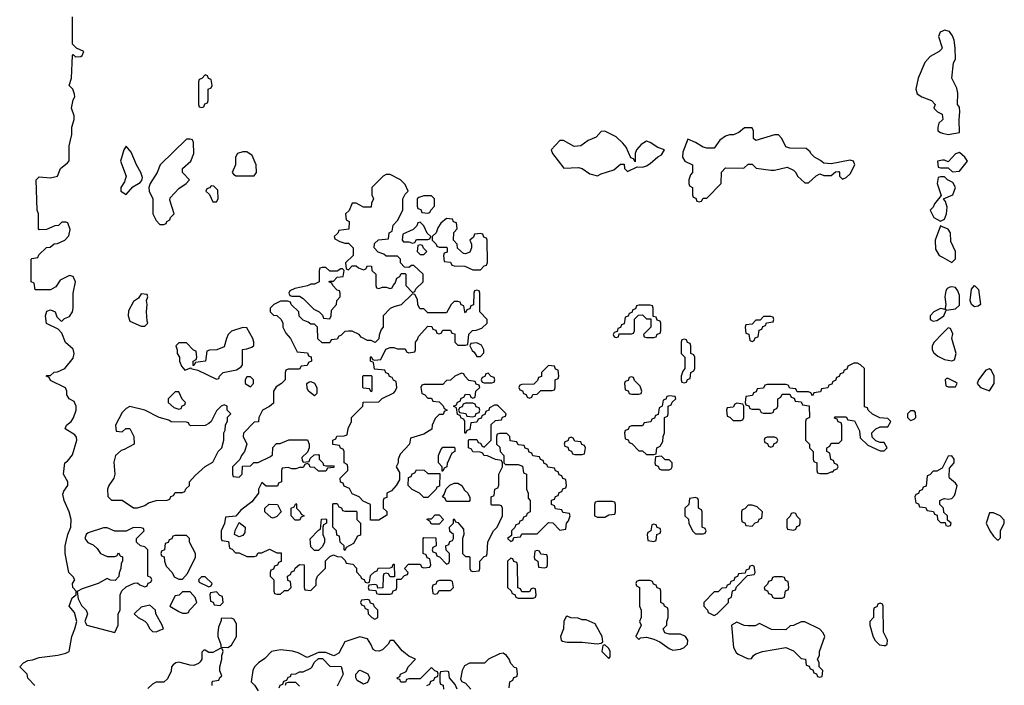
# Model space of a CAD drawing. Header units: inches. Extents: x 2701323 to 2964515, y 494916 to 722124.
# Tile 384 of 656: x 2775106 to 2780328, y 710291 to 713819. Entities that reach past the tile are written whole.
import ezdxf

# ---------------------------------------------------------------- set-up
doc = ezdxf.new("R2010")
doc.units = ezdxf.units.IN
doc.header["$MEASUREMENT"] = 0
doc.layers.add('C7771', color=7, linetype='Continuous')
doc.layers.add('C7781', color=7, linetype='Continuous')

msp = doc.modelspace()

# ---------------------------------------------------------------- linework, layer by layer
at = {"layer": 'C7771', "color": 2, "elevation": 14}
for points in [[(2775186, 710290), (2775148.4, 710328.4), (2775146, 710350), (2775106, 710390), (2775126, 710410), (2775150, 710422), (2775174.6, 710425.4), (2775210, 710438), (2775308.4, 710451.6), (2775350, 710462), (2775368.7, 710471.3), (2775382.7, 710550), (2775399.3, 710590), (2775409.2, 710630), (2775396.5, 710676.5), (2775368.7, 710710), (2775384.7, 710755.3), (2775406, 710770), (2775406, 710790), (2775388, 710810), (2775386, 710830), (2775398, 710850), (2775390, 710866), (2775366, 710890), (2775348, 710990), (2775348, 711030), (2775361.2, 711090), (2775377.2, 711130), (2775379.3, 711170), (2775369, 711210), (2775341.2, 711270), (2775335.3, 711304.7), (2775340.2, 711319.8), (2775362, 711350), (2775362, 711370), (2775338, 711410), (2775346, 711470), (2775360.4, 711479.6), (2775386.6, 711513.4), (2775409.6, 711590), (2775407.2, 711607.2), (2775398, 711618), (2775348, 711650), (2775354, 711670), (2775379, 711690), (2775391.9, 711708.1), (2775406, 711750), (2775404.7, 711770), (2775395.3, 711795.3), (2775368.7, 711810), (2775355.3, 711830), (2775355.3, 711850), (2775348.4, 711868.4), (2775270, 711906), (2775262, 711922), (2775246, 711930), (2775250, 711934), (2775270, 711934), (2775288.4, 711951.6), (2775307.3, 711952.7), (2775346, 711970), (2775390, 712026), (2775395.6, 712050), (2775390, 712072.7), (2775348.7, 712108.7), (2775330, 712158), (2775310, 712178), (2775248.9, 712208.9), (2775242, 712250), (2775250, 712274), (2775270, 712282), (2775294, 712270), (2775303.6, 712243.6), (2775323.6, 712223.6), (2775330, 712222), (2775344, 712236), (2775370, 712246), (2775385.2, 712270), (2775389.2, 712290), (2775389.1, 712369.1), (2775402, 712430), (2775390, 712457.2), (2775370, 712462.7), (2775321, 712439), (2775296.9, 712403.1), (2775270, 712388), (2775187.3, 712387.3), (2775182, 712422), (2775166, 712430), (2775166, 712550), (2775170, 712554), (2775202, 712558), (2775207.3, 712572.7), (2775248.4, 712611.6), (2775267.3, 712612.7), (2775288.4, 712631.6), (2775307.3, 712632.7), (2775346, 712650), (2775367.3, 712672.7), (2775373.6, 712706.4), (2775362, 712742), (2775350, 712746), (2775330, 712746), (2775311.6, 712728.4), (2775292.7, 712727.3), (2775247.3, 712707.3), (2775210, 712706), (2775206, 712710), (2775206, 712790), (2775198, 712810), (2775194, 712970), (2775210, 712986), (2775270, 712981), (2775306, 712990), (2775322, 713030), (2775360.4, 713059.6), (2775368.4, 713071.6), (2775368.7, 713150), (2775382, 713210), (2775382, 713250), (2775395.3, 713290), (2775395.3, 713310), (2775381.2, 713350), (2775390, 713394), (2775398, 713410), (2775396.4, 713423.6), (2775388, 713450), (2775368, 713470), (2775381.2, 713510), (2775386, 713630), (2775390, 713634), (2775402, 713622), (2775430, 713624.7), (2775438, 713630), (2775446, 713650), (2775407.3, 713667.3), (2775386, 713690), (2775386, 713834)], [(2780000, 713759), (2779987.3, 713752.7), (2779978.8, 713730), (2779998, 713670), (2779996, 713664), (2779982, 713650), (2779935.3, 713624.7), (2779907.3, 713592.7), (2779871.3, 713510), (2779858, 713450), (2779866.4, 713426.4), (2779890.8, 713410.8), (2779942, 713390), (2779962, 713370), (2779954, 713350), (2779974, 713330), (2779998, 713318), (2780000, 713304)], [(2780000, 713288.1), (2779981, 713270), (2779974.8, 713250), (2779976, 713230), (2779990, 713220.7), (2780000, 713218.2)], [(2780000, 713073.9), (2779974, 713070), (2779978, 713038), (2779990, 713034), (2780000, 713034)], [(2780000, 712986), (2779990, 712986), (2779978, 712982), (2779972, 712950), (2779992.7, 712887.3), (2779956.9, 712843.1), (2779950, 712826), (2779934, 712810), (2779954, 712770), (2779990, 712751.3), (2780000, 712756.7)], [(2780000, 712721.5), (2779990, 712726), (2779962, 712650), (2779963.6, 712603.6), (2779982, 712570), (2780000, 712559.9)], [(2780000, 712285.9), (2779990, 712288), (2779954, 712270), (2779934, 712250), (2779934, 712230), (2779950, 712222), (2779970, 712224.7), (2780000, 712244.7)], [(2780000, 712155.2), (2779956, 712110), (2779946, 712090), (2779944.7, 712070), (2779954, 712054), (2779976.3, 712036.3), (2780000, 712024)], [(2780000, 711446), (2779998, 711442), (2779970, 711426), (2779950, 711426), (2779932.7, 711407.3), (2779918, 711402), (2779912.7, 711347.3), (2779898, 711342), (2779892.7, 711327.3), (2779878, 711322), (2779872.7, 711307.3), (2779858, 711302), (2779854, 711290), (2779858, 711258), (2779872.7, 711252.7), (2779878, 711238), (2779910, 711234), (2779918, 711218), (2779952.7, 711212.7), (2779958, 711198), (2779972.7, 711192.7), (2779974, 711170), (2779990, 711154), (2780000, 711154)], [(2780000, 711236), (2779986, 711250), (2779986, 711270), (2780000, 711277)], [(2777266, 710290), (2777282, 710298), (2777287.3, 710312.7), (2777302, 710318), (2777307.3, 710332.7), (2777322, 710338), (2777326, 710350), (2777322, 710362), (2777307.3, 710367.3), (2777290, 710386), (2777230, 710326), (2777170, 710326), (2777158, 710322), (2777151.6, 710308.4), (2777127.3, 710307.3), (2777122, 710322), (2777110, 710326), (2777108.4, 710331.6), (2777122, 710338), (2777126, 710350), (2777155.3, 710364.7), (2777166, 710390), (2777206, 710430), (2777170, 710446), (2777134.5, 710474.5), (2777090, 710528.7), (2777070, 710528), (2777061, 710510), (2777030, 710479.3), (2777010, 710472.7), (2776993.2, 710473.2), (2776980.2, 710480.2), (2776968, 710510), (2776950, 710538), (2776910, 710548.7), (2776830, 710522), (2776798.8, 710461.2), (2776772, 710448), (2776730, 710466), (2776690, 710466), (2776630, 710438), (2776583.1, 710463.1), (2776552.9, 710472.9), (2776490, 710479.3), (2776450, 710472.7), (2776442, 710470), (2776406.4, 710433.6), (2776372, 710410), (2776352, 710390), (2776342, 710370), (2776334, 710310), (2776352, 710292), (2776370, 710262)], [(2776126, 710290), (2776126, 710310), (2776130, 710314), (2776162, 710318), (2776167.3, 710332.7), (2776178, 710342), (2776168, 710368), (2776168, 710390), (2776178, 710430), (2776178, 710450), (2776186, 710470), (2776182, 710482), (2776170, 710486), (2776130, 710466), (2776110, 710466), (2776090, 710478), (2776082, 710478), (2776072.7, 710467.3), (2776071.3, 710430), (2776064, 710416), (2776054, 710406), (2776030, 710396), (2776010, 710397.2), (2775950, 710413.2), (2775934, 710410), (2775919.6, 710400.4), (2775912, 710390), (2775910, 710366), (2775890, 710326), (2775870, 710308), (2775830, 710308), (2775810, 710298), (2775785.4, 710274.6)], [(2777702, 710278), (2777706, 710310), (2777722, 710318), (2777727.3, 710332.7), (2777742, 710338), (2777746, 710350), (2777742, 710382), (2777730, 710386), (2777710, 710406), (2777702, 710430), (2777688, 710450), (2777670, 710462), (2777650, 710457.2), (2777592, 710430), (2777571, 710409), (2777491.6, 710408.4), (2777465.4, 710394.6), (2777452, 710370), (2777443.6, 710323.6), (2777451.6, 710311.6), (2777470, 710302), (2777498, 710270)], [(2776482, 710278), (2776487.3, 710292.7), (2776502, 710298), (2776507.3, 710312.7), (2776522, 710318), (2776530, 710334), (2776542, 710338), (2776546, 710350), (2776570, 710352), (2776590, 710362), (2776610, 710362), (2776650, 710382), (2776658, 710390), (2776667.3, 710412.7), (2776690, 710434), (2776712.7, 710432.7), (2776750, 710392), (2776811, 710391), (2776822, 710350), (2776790, 710286)], [(2777426, 710270), (2777416.4, 710296.4), (2777386, 710330), (2777382, 710362), (2777370, 710366), (2777338, 710362), (2777334, 710350), (2777334, 710310), (2777338, 710298), (2777352.7, 710292.7), (2777354, 710270)], [(2776590, 710286), (2776570, 710306), (2776530, 710306), (2776518, 710302), (2776514, 710290)]]:
    msp.add_lwpolyline(points, dxfattribs=at)
for points in [[(2776090, 713526), (2776072.7, 713507.3), (2776058, 713502), (2776054, 713490), (2776054, 713370), (2776058, 713358), (2776070, 713354), (2776082, 713358), (2776087.3, 713372.7), (2776102, 713378), (2776106, 713390), (2776106, 713450), (2776122, 713458), (2776126, 713470), (2776122, 713502), (2776107.3, 713507.3), (2776102, 713522)], [(2778210, 713228), (2778190, 713226), (2778163.6, 713196.4), (2778120.7, 713179.3), (2778082, 713150), (2778047.3, 713147.3), (2777990, 713178), (2777970, 713178), (2777924.7, 713130), (2777931, 713110), (2777991.3, 713031.3), (2778070, 713036), (2778090, 713030.8), (2778130, 713002), (2778170, 712992), (2778190, 713002), (2778256.4, 713023.6), (2778292.7, 713052.7), (2778312.7, 713052.7), (2778314, 713030), (2778330, 713014), (2778380.4, 713039.6), (2778410, 713038), (2778430, 713044.7), (2778450, 713056), (2778490, 713092), (2778510, 713102), (2778526, 713130), (2778490, 713142), (2778450, 713169), (2778430, 713175.3), (2778402, 713158), (2778378, 713130), (2778371, 713110), (2778370, 713066), (2778362, 713082), (2778347.3, 713087.3), (2778323.1, 713143.1), (2778304.7, 713164.7), (2778270, 713198)], [(2778990, 713246), (2778950, 713246), (2778919.6, 713220.4), (2778891.3, 713208.7), (2778870, 713208.7), (2778850, 713202), (2778819.8, 713180.2), (2778790, 713138), (2778750, 713138), (2778730, 713144), (2778690, 713168.7), (2778650, 713186), (2778623.6, 713116.4), (2778622, 713090), (2778634, 713070), (2778674, 713050), (2778674, 713010), (2778663.6, 712996.4), (2778654, 712970), (2778654, 712950), (2778658, 712938), (2778674, 712930), (2778674, 712890), (2778678, 712878), (2778692.7, 712872.7), (2778698, 712858), (2778710, 712854), (2778722, 712858), (2778730, 712874), (2778750, 712874), (2778826, 712950), (2778828.4, 713011.6), (2778850, 713034), (2778947.3, 713032.7), (2778970, 713054), (2778990, 713054), (2779011.3, 713031.3), (2779090, 713021), (2779110, 713021), (2779176.9, 713036.9), (2779210, 713022), (2779222, 713010), (2779232, 712990), (2779270, 712954), (2779290, 712954), (2779330, 712992), (2779350, 713002), (2779370, 712994), (2779410, 712994), (2779432.7, 713012.7), (2779450, 713014), (2779454, 713010), (2779454, 712990), (2779470, 712974), (2779490, 712982), (2779510, 713002), (2779535.3, 713050), (2779528.4, 713068.4), (2779510, 713075.3), (2779410, 713055.3), (2779370, 713058), (2779353.6, 713073.6), (2779322, 713090), (2779302, 713110), (2779299, 713119), (2779276.4, 713136.4), (2779190, 713138), (2779170, 713146), (2779148.9, 713188.9), (2779130, 713208), (2779110, 713208), (2779010, 713178), (2778998, 713190), (2778998, 713230)], [(2776010, 713186), (2775990, 713186), (2775850.9, 713049.1), (2775834.8, 713010), (2775798, 712950), (2775791.3, 712930), (2775792, 712910), (2775812, 712870), (2775812, 712790), (2775830, 712754), (2775850, 712734), (2775870, 712734), (2775882, 712738), (2775886, 712750), (2775902, 712758), (2775906, 712770), (2775926, 712790), (2775903.1, 712863.1), (2775904.7, 712875.3), (2775950, 712924.7), (2775988.4, 712951.6), (2776006, 712970), (2775969.1, 713009.1), (2775968.7, 713030), (2776014, 713070), (2776028.7, 713110), (2776027.3, 713167.3), (2776022, 713182)], [(2775670, 713148), (2775658, 713130), (2775641, 713070), (2775670.7, 712989.3), (2775661, 712959), (2775642, 712930), (2775642, 712910), (2775670, 712892), (2775706, 712934), (2775744.7, 712955.3), (2775754, 712966), (2775757.2, 712982.8), (2775749.3, 713010), (2775726, 713050), (2775697.5, 713117.5)], [(2776310, 713119), (2776290, 713119), (2776262, 713110), (2776251.3, 713090), (2776250.8, 713049.2), (2776232, 713010), (2776239.6, 712999.6), (2776251.6, 712991.6), (2776350, 712992), (2776362, 713010), (2776359.3, 713050), (2776339.5, 713099.5)], [(2777070, 712998), (2777050, 712998), (2777034, 712990), (2776974, 712930), (2776974, 712890), (2776982, 712870), (2776972.7, 712847.3), (2776970, 712826), (2776930, 712826), (2776890, 712846), (2776870, 712846), (2776852.7, 712807.3), (2776834, 712790), (2776838, 712758), (2776854, 712750), (2776851.6, 712708.4), (2776798, 712702), (2776792.7, 712687.3), (2776774, 712670), (2776778, 712658), (2776803.6, 712643.6), (2776830, 712634), (2776850, 712634), (2776874, 712610), (2776874, 712570), (2776834, 712530), (2776838, 712498), (2776850, 712494), (2776870, 712514), (2776890, 712514), (2776903.6, 712503.6), (2776930, 712494), (2776942, 712498), (2776950, 712514), (2776972.7, 712512.7), (2776974, 712490), (2776994, 712470), (2776994, 712410), (2776998, 712398), (2777010, 712394), (2777030, 712402), (2777050, 712402), (2777070, 712394), (2777082, 712398), (2777086, 712410), (2777098, 712422), (2777106, 712450), (2777122, 712458), (2777130, 712474), (2777150, 712474), (2777154, 712470), (2777154, 712410), (2777190, 712374), (2777202, 712378), (2777207.3, 712392.7), (2777246, 712430), (2777246, 712470), (2777196.4, 712516.4), (2777183.6, 712516.4), (2777170, 712506), (2777147.3, 712507.3), (2777126, 712530), (2777126, 712550), (2777110, 712566), (2777050, 712566), (2777036.4, 712576.4), (2777007.3, 712587.3), (2776986, 712610), (2776987.3, 712632.7), (2777008.4, 712651.6), (2777062, 712658), (2777066, 712690), (2777082, 712698), (2777086, 712730), (2777110, 712754), (2777138, 712810), (2777138, 712870), (2777150, 712894), (2777166, 712910), (2777150, 712946), (2777126, 712970)], [(2776122, 712938), (2776112.7, 712927.3), (2776098, 712922), (2776094, 712910), (2776112.7, 712892.7), (2776130, 712854), (2776150, 712854), (2776158, 712870), (2776156.4, 712916.4), (2776136.4, 712936.4)], [(2777290, 712886), (2777250, 712886), (2777223.6, 712876.4), (2777214, 712870), (2777214, 712830), (2777218, 712818), (2777232.7, 712812.7), (2777238, 712798), (2777270, 712794), (2777282, 712798), (2777286, 712810), (2777306, 712830), (2777306, 712870)], [(2777370, 712766), (2777339.6, 712740.4), (2777323.6, 712716.4), (2777314, 712690), (2777294, 712670), (2777294, 712650), (2777314, 712630), (2777318, 712618), (2777330, 712614), (2777370, 712614), (2777374, 712610), (2777372.7, 712587.3), (2777358, 712582), (2777354, 712570), (2777358, 712538), (2777390, 712534), (2777398, 712518), (2777410, 712514), (2777467.3, 712512.7), (2777510, 712494), (2777550, 712494), (2777570, 712514), (2777582, 712518), (2777587.3, 712532.7), (2777586, 712650), (2777582, 712662), (2777567.3, 712667.3), (2777562, 712682), (2777550, 712686), (2777518, 712682), (2777512.7, 712667.3), (2777494, 712650), (2777502, 712630), (2777502, 712610), (2777492.7, 712587.3), (2777470, 712578), (2777460.4, 712580.4), (2777427.3, 712607.3), (2777426, 712630), (2777406, 712650), (2777408.4, 712691.6), (2777426, 712710), (2777422, 712742), (2777407.3, 712747.3), (2777402, 712762)], [(2777230, 712746), (2777218, 712742), (2777212.7, 712727.3), (2777192.7, 712707.3), (2777138, 712682), (2777134, 712650), (2777142, 712642), (2777170, 712642), (2777190, 712634), (2777202, 712638), (2777210, 712654), (2777270, 712654), (2777282, 712658), (2777286, 712670), (2777267.3, 712687.3), (2777250, 712726)], [(2777230, 712626), (2777218, 712622), (2777214, 712590), (2777230, 712574), (2777250, 712574), (2777266, 712590), (2777247.3, 712607.3), (2777242, 712622)], [(2776730, 712506), (2776710, 712506), (2776698, 712502), (2776694, 712490), (2776694, 712430), (2776670, 712418), (2776650, 712418), (2776631.6, 712408.4), (2776565.4, 712394.6), (2776538, 712382), (2776534, 712370), (2776538, 712358), (2776550, 712354), (2776590, 712354), (2776610, 712342), (2776665.4, 712285.4), (2776694, 712270), (2776712.7, 712252.7), (2776718, 712238), (2776750, 712234), (2776758, 712250), (2776760.4, 712279.6), (2776786, 712310), (2776788.4, 712331.6), (2776806, 712350), (2776806, 712370), (2776802, 712382), (2776790, 712386), (2776766, 712410), (2776762, 712422), (2776746, 712430), (2776750, 712434), (2776770, 712434), (2776790, 712454), (2776822, 712458), (2776826, 712490), (2776818, 712498), (2776810, 712498), (2776790, 712486), (2776750, 712486)], [(2777530, 712386), (2777518, 712382), (2777514, 712370), (2777512.7, 712307.3), (2777498, 712302), (2777492.7, 712287.3), (2777478, 712282), (2777470, 712266), (2777466, 712270), (2777462, 712302), (2777447.3, 712307.3), (2777442, 712322), (2777430, 712326), (2777410, 712326), (2777394, 712310), (2777370, 712266), (2777270, 712266), (2777250, 712286), (2777230, 712286), (2777226, 712290), (2777218, 712310), (2777216.4, 712336.4), (2777202, 712362), (2777190, 712366), (2777130, 712308), (2777090, 712298), (2777070, 712288), (2777034, 712250), (2777034, 712190), (2777023.6, 712176.4), (2777012.7, 712147.3), (2777011.6, 712128.4), (2776992, 712108), (2776970, 712118), (2776950, 712118), (2776916.4, 712136.4), (2776906, 712150), (2776870, 712168), (2776850, 712168), (2776830, 712166), (2776810, 712146), (2776798, 712142), (2776790, 712126), (2776758, 712122), (2776750, 712106), (2776710, 712106), (2776688, 712128), (2776686, 712190), (2776670, 712206), (2776650, 712206), (2776636.4, 712216.4), (2776610, 712226), (2776588.4, 712248.4), (2776586, 712270), (2776546, 712310), (2776542, 712322), (2776527.3, 712327.3), (2776490, 712328), (2776454, 712310), (2776434, 712290), (2776434, 712270), (2776452.7, 712252.7), (2776470, 712252), (2776492, 712230), (2776502, 712210), (2776502, 712190), (2776518, 712158), (2776542, 712130), (2776578, 712058), (2776632.7, 712052.7), (2776638, 712038), (2776652.7, 712032.7), (2776654, 712010), (2776638, 712002), (2776630, 711986), (2776598, 711982), (2776590, 711966), (2776530, 711966), (2776518, 711962), (2776514, 711950), (2776514, 711910), (2776494, 711890), (2776467.1, 711872.9), (2776452, 711850), (2776452.7, 711787.3), (2776431.6, 711768.4), (2776394, 711750), (2776374, 711710), (2776372.7, 711687.3), (2776350, 711686), (2776292.7, 711627.3), (2776292, 711610), (2776311.1, 711568.9), (2776298, 711530), (2776282, 711510), (2776272.7, 711487.3), (2776234, 711450), (2776234, 711410), (2776238, 711398), (2776270, 711394), (2776286, 711410), (2776287.3, 711452.7), (2776330, 711454), (2776348.4, 711471.6), (2776370, 711472), (2776436.4, 711503.6), (2776447.3, 711512.7), (2776448.4, 711551.6), (2776468, 711572), (2776487.3, 711572.7), (2776532.7, 711592.7), (2776632.7, 711592.7), (2776642, 711570), (2776642, 711550), (2776632.7, 711527.3), (2776602, 711498), (2776603.6, 711483.6), (2776610, 711474), (2776642, 711478), (2776647.3, 711492.7), (2776667.3, 711512.7), (2776690, 711514), (2776694, 711510), (2776694, 711490), (2776714, 711470), (2776718, 711458), (2776730, 711454), (2776770, 711454), (2776774, 711450), (2776770, 711446), (2776738, 711442), (2776730, 711426), (2776690, 711426), (2776670, 711446), (2776647.3, 711447.3), (2776642, 711462), (2776630, 711466), (2776618, 711462), (2776610, 711446), (2776590, 711446), (2776570, 711438), (2776550, 711438), (2776530, 711446), (2776498, 711442), (2776494, 711430), (2776494, 711370), (2776478, 711362), (2776472.7, 711347.3), (2776412.7, 711347.3), (2776390, 711366), (2776372, 711330), (2776372, 711310), (2776336.9, 711263.1), (2776279.6, 711220.4), (2776252.7, 711187.3), (2776198, 711182), (2776191.6, 711148.4), (2776174, 711110), (2776174, 711070), (2776178, 711058), (2776212.7, 711052.7), (2776218, 711018), (2776232.7, 711012.7), (2776250, 710994), (2776270, 710994), (2776310, 710974), (2776350, 710974), (2776362, 710978), (2776370, 710994), (2776390, 710994), (2776430, 711012), (2776470, 710994), (2776492.7, 710992.7), (2776492.7, 710947.3), (2776478, 710942), (2776472.7, 710927.3), (2776458, 710922), (2776452.7, 710907.3), (2776438, 710902), (2776434, 710890), (2776434, 710870), (2776454, 710850), (2776454, 710790), (2776458, 710778), (2776470, 710774), (2776490, 710774), (2776510, 710794), (2776530, 710794), (2776546, 710810), (2776542, 710842), (2776527.3, 710847.3), (2776526, 710870), (2776542, 710878), (2776547.3, 710892.7), (2776562, 710898), (2776567.3, 710912.7), (2776590, 710932), (2776614, 710930), (2776614, 710810), (2776618, 710798), (2776650, 710794), (2776678, 710822), (2776678, 710850), (2776686, 710870), (2776727.3, 710912.7), (2776728.4, 710951.6), (2776750, 710974), (2776770, 710982), (2776790, 710974), (2776812.7, 710972.7), (2776832.7, 710952.7), (2776838, 710938), (2776872.7, 710932.7), (2776891.6, 710911.6), (2776892.7, 710892.7), (2776914, 710870), (2776918, 710858), (2776932.7, 710852.7), (2776938, 710838), (2776950, 710834), (2776962, 710838), (2776967.3, 710872.7), (2776987.3, 710892.7), (2777002, 710898), (2777007.3, 710912.7), (2777070, 710914), (2777082, 710918), (2777087.3, 710932.7), (2777092.7, 710932.7), (2777094, 710866), (2777070, 710866), (2777062, 710882), (2777050, 710886), (2777038, 710882), (2777034, 710870), (2777032.7, 710807.3), (2777006, 710806), (2777002, 710822), (2776990, 710826), (2776958, 710822), (2776954, 710810), (2776958, 710798), (2776994, 710794), (2776998, 710778), (2777010, 710774), (2777070, 710774), (2777082, 710778), (2777087.3, 710792.7), (2777102, 710798), (2777106, 710810), (2777106, 710854), (2777130, 710854), (2777147.3, 710872.7), (2777162, 710878), (2777166, 710890), (2777146, 710910), (2777167.3, 710932.7), (2777230, 710934), (2777238, 710918), (2777250, 710914), (2777282, 710918), (2777286, 710930), (2777282, 710962), (2777267.3, 710967.3), (2777262, 710982), (2777246, 710990), (2777246, 711070), (2777250, 711074), (2777312.7, 711072.7), (2777314, 711030), (2777298, 711022), (2777294, 711010), (2777298, 710998), (2777312.7, 710992.7), (2777318, 710978), (2777332.7, 710972.7), (2777370, 710934), (2777382, 710938), (2777386, 710950), (2777386, 710990), (2777367.3, 711007.3), (2777366, 711030), (2777382, 711038), (2777387.3, 711052.7), (2777402, 711058), (2777406, 711070), (2777406, 711090), (2777387.3, 711107.3), (2777386, 711130), (2777406, 711150), (2777406, 711170), (2777410, 711174), (2777418, 711158), (2777430, 711154), (2777459.6, 711119.6), (2777462, 711090), (2777454, 711070), (2777454, 710990), (2777470, 710974), (2777490, 710974), (2777494, 710970), (2777494, 710910), (2777498, 710898), (2777510, 710894), (2777542, 710898), (2777546, 710910), (2777546, 710950), (2777570, 710974), (2777582, 710978), (2777586, 710990), (2777588.4, 711051.6), (2777618, 711110), (2777638, 711130), (2777666, 711190), (2777666, 711230), (2777662, 711242), (2777650, 711246), (2777610, 711246), (2777606, 711250), (2777606, 711290), (2777622, 711298), (2777626, 711330), (2777642, 711338), (2777647.3, 711352.7), (2777648, 711410), (2777666, 711450), (2777666, 711470), (2777662, 711482), (2777630, 711488), (2777587.3, 711507.3), (2777568.4, 711508.4), (2777562, 711522), (2777547.3, 711527.3), (2777508.4, 711528.4), (2777502, 711542), (2777486, 711550), (2777486, 711590), (2777490, 711594), (2777530, 711594), (2777538, 711578), (2777550, 711574), (2777558, 711558), (2777570, 711554), (2777606, 711590), (2777607.3, 711672.7), (2777630, 711694), (2777662, 711698), (2777667.3, 711712.7), (2777682, 711718), (2777686, 711730), (2777646, 711770), (2777636.4, 711776.4), (2777623.6, 711776.4), (2777598, 711762), (2777594, 711750), (2777578, 711742), (2777572.7, 711727.3), (2777558, 711722), (2777552.7, 711707.3), (2777538, 711702), (2777530, 711686), (2777498, 711682), (2777492.7, 711647.3), (2777478, 711642), (2777470, 711626), (2777466, 711630), (2777466, 711690), (2777462, 711702), (2777447.3, 711707.3), (2777442, 711722), (2777427.3, 711727.3), (2777422, 711762), (2777406, 711770), (2777422, 711778), (2777427.3, 711792.7), (2777442, 711798), (2777447.3, 711812.7), (2777462, 711818), (2777470, 711834), (2777492.7, 711832.7), (2777498, 711818), (2777510, 711814), (2777522, 711818), (2777526, 711850), (2777546, 711870), (2777542, 711882), (2777527.3, 711887.3), (2777522, 711902), (2777487.3, 711907.3), (2777466, 711930), (2777462, 711942), (2777450, 711946), (2777414, 711930), (2777391.6, 711908.4), (2777370, 711906), (2777350, 711886), (2777250, 711886), (2777238, 711882), (2777234, 711870), (2777238, 711838), (2777252.7, 711832.7), (2777270, 711814), (2777290, 711814), (2777298, 711798), (2777330, 711794), (2777352.7, 711772.7), (2777358, 711758), (2777374, 711750), (2777358, 711742), (2777352.7, 711727.3), (2777330, 711726), (2777310, 711706), (2777294, 711670), (2777292, 711648), (2777250, 711622), (2777178, 711602), (2777174, 711570), (2777123.6, 711516.4), (2777114, 711490), (2777114, 711470), (2777102, 711450), (2777119.6, 711419.6), (2777119.6, 711380.4), (2777102, 711350), (2777078, 711322), (2777054, 711310), (2777052.7, 711287.3), (2777038, 711282), (2777034, 711270), (2777034, 711230), (2777052.7, 711212.7), (2777052.7, 711192.7), (2777010, 711166), (2776967.3, 711167.3), (2776966, 711250), (2776927.3, 711267.3), (2776906, 711290), (2776870, 711306), (2776854.6, 711334.6), (2776827.3, 711347.3), (2776822, 711362), (2776807.3, 711367.3), (2776806, 711390), (2776846, 711430), (2776846, 711450), (2776842, 711462), (2776826, 711470), (2776826, 711530), (2776822, 711542), (2776808, 711548), (2776802, 711562), (2776767.3, 711567.3), (2776766, 711590), (2776782, 711598), (2776788.4, 711611.6), (2776827.3, 711612.7), (2776842, 711618), (2776848.4, 711651.6), (2776866, 711690), (2776866, 711710), (2776926, 711770), (2776927.3, 711792.7), (2777010, 711794), (2777028.4, 711811.6), (2777090, 711842), (2777098, 711850), (2777106, 711870), (2777102, 711902), (2777088, 711908), (2777082, 711922), (2777067.3, 711927.3), (2777062, 711942), (2777047.3, 711947.3), (2777042, 711962), (2776987.3, 711967.3), (2776982, 712002), (2776966, 712010), (2776966, 712030), (2776970, 712034), (2776978, 712018), (2776990, 712014), (2777022, 712018), (2777047.3, 712072.7), (2777070, 712082), (2777090, 712082), (2777110, 712074), (2777150, 712074), (2777158, 712058), (2777170, 712054), (2777202, 712058), (2777206, 712070), (2777206, 712110), (2777216.4, 712123.6), (2777220.4, 712139.6), (2777270, 712194), (2777292.7, 712192.7), (2777298, 712178), (2777312.7, 712172.7), (2777318, 712158), (2777330, 712154), (2777342, 712158), (2777350, 712174), (2777390, 712174), (2777398, 712158), (2777414, 712154), (2777414, 712110), (2777430, 712094), (2777470, 712094), (2777482, 712098), (2777487.3, 712152.7), (2777508, 712172), (2777527.3, 712172.7), (2777556.4, 712183.6), (2777586, 712210), (2777586, 712230), (2777546, 712270), (2777546, 712370), (2777542, 712382)], [(2775750, 712366), (2775736.9, 712343.1), (2775710, 712326), (2775683.6, 712276.4), (2775682, 712250), (2775690, 712222), (2775750, 712194), (2775770, 712194), (2775786, 712210), (2775782, 712222), (2775779, 712270), (2775782, 712310), (2775778, 712330), (2775786, 712350), (2775782, 712362)], [(2778450, 712306), (2778390, 712306), (2778378, 712302), (2778372.7, 712287.3), (2778358, 712282), (2778352.7, 712267.3), (2778338, 712262), (2778332.7, 712247.3), (2778318, 712242), (2778312.7, 712207.3), (2778298, 712202), (2778292.7, 712187.3), (2778278, 712182), (2778274, 712166), (2778258, 712162), (2778254, 712150), (2778258, 712138), (2778270, 712134), (2778282, 712138), (2778286, 712154), (2778350, 712154), (2778362, 712158), (2778366, 712170), (2778367.3, 712232.7), (2778387.3, 712252.7), (2778410, 712254), (2778430, 712234), (2778454, 712234), (2778454, 712190), (2778414, 712150), (2778418, 712138), (2778430, 712134), (2778470, 712134), (2778482, 712138), (2778487.3, 712152.7), (2778502, 712158), (2778506, 712170), (2778506, 712210), (2778502, 712222), (2778487.3, 712227.3), (2778482, 712242), (2778466, 712246), (2778466, 712290), (2778462, 712302)], [(2779090, 712246), (2779050, 712246), (2779032.7, 712227.3), (2779010, 712226), (2778990, 712206), (2778958, 712202), (2778954, 712190), (2778958, 712158), (2778972.7, 712152.7), (2778978, 712118), (2778990, 712114), (2779002, 712118), (2779007.3, 712132.7), (2779022, 712138), (2779027.3, 712172.7), (2779042, 712178), (2779047.3, 712192.7), (2779062, 712198), (2779067.3, 712212.7), (2779102, 712218), (2779106, 712230), (2779102, 712242)], [(2776290, 712188), (2776230, 712168), (2776212, 712150), (2776202, 712130), (2776190, 712086), (2776151.1, 712068.9), (2776112.7, 712067.3), (2776098, 712062), (2776091.1, 712008.9), (2776038, 712002), (2776030, 711986), (2776026, 711986), (2776026, 712010), (2776042, 712018), (2776046, 712030), (2776042, 712062), (2776027.3, 712067.3), (2775990, 712106), (2775950, 712106), (2775934, 712090), (2775942, 712070), (2775942, 712050), (2775954, 712030), (2775954, 712010), (2775963.6, 711983.6), (2775982, 711962), (2776014, 711974), (2776014, 711970), (2776050, 711962), (2776150, 711914), (2776162, 711918), (2776166, 711930), (2776186, 711950), (2776256.4, 711963.6), (2776280.4, 711979.6), (2776288, 711990), (2776288.4, 712071.6), (2776310, 712074), (2776336.4, 712083.6), (2776347.3, 712092.7), (2776348, 712110), (2776342, 712130), (2776310, 712186)], [(2778630, 712126), (2778618, 712122), (2778614, 712110), (2778614, 712050), (2778634, 712030), (2778634, 711970), (2778623.6, 711956.4), (2778614, 711930), (2778614, 711910), (2778618, 711898), (2778630, 711894), (2778642, 711898), (2778647.3, 711912.7), (2778662, 711918), (2778666, 711950), (2778682, 711958), (2778686, 711970), (2778686, 712030), (2778682, 712042), (2778666, 712050), (2778666, 712090), (2778662, 712102), (2778647.3, 712107.3), (2778642, 712122)], [(2777530, 712106), (2777498, 712102), (2777494, 712090), (2777505.4, 712065.4), (2777516.9, 712056.9), (2777530, 712034), (2777550, 712034), (2777567.3, 712052.7), (2777568, 712070), (2777554.6, 712094.6)], [(2777910, 711986), (2777874, 711950), (2777872.7, 711927.3), (2777858, 711922), (2777852.7, 711907.3), (2777832.7, 711887.3), (2777770, 711886), (2777758, 711882), (2777754, 711870), (2777758, 711858), (2777772.7, 711852.7), (2777778, 711838), (2777792.7, 711832.7), (2777798, 711818), (2777810, 711814), (2777822, 711818), (2777827.3, 711832.7), (2777850, 711834), (2777870, 711854), (2777930, 711854), (2777942, 711858), (2777946, 711870), (2777946, 711910), (2777962, 711918), (2777966, 711930), (2777962, 711962), (2777947.3, 711967.3), (2777942, 711982)], [(2779550, 711998), (2779530, 711998), (2779498, 711982), (2779492.7, 711967.3), (2779478, 711962), (2779472.7, 711947.3), (2779458, 711942), (2779452.7, 711927.3), (2779438, 711922), (2779432.7, 711907.3), (2779418, 711902), (2779412.7, 711887.3), (2779398, 711882), (2779392.7, 711867.3), (2779358, 711862), (2779352.7, 711847.3), (2779318, 711842), (2779310, 711826), (2779302, 711842), (2779290, 711846), (2779230, 711846), (2779222, 711862), (2779190, 711866), (2779182, 711882), (2779170, 711886), (2779070, 711886), (2779058, 711882), (2779050, 711866), (2779018, 711862), (2779012.7, 711847.3), (2778998, 711842), (2778992.7, 711827.3), (2778958, 711822), (2778954, 711790), (2778958, 711778), (2778972.7, 711772.7), (2778978, 711758), (2778990, 711754), (2779030, 711754), (2779038, 711738), (2779050, 711734), (2779090, 711734), (2779102, 711738), (2779107.3, 711752.7), (2779122, 711758), (2779126, 711770), (2779126, 711810), (2779142, 711818), (2779150, 711834), (2779190, 711834), (2779198, 711818), (2779212.7, 711812.7), (2779218, 711798), (2779250, 711794), (2779258, 711778), (2779292.7, 711772.7), (2779294, 711710), (2779278, 711702), (2779274, 711690), (2779274, 711590), (2779294, 711570), (2779294, 711550), (2779314, 711530), (2779314, 711490), (2779318, 711478), (2779334, 711470), (2779334, 711430), (2779338, 711418), (2779350, 711414), (2779390, 711414), (2779410, 711422), (2779418, 711422), (2779427.3, 711432.7), (2779442, 711438), (2779446, 711450), (2779442, 711462), (2779427.3, 711467.3), (2779422, 711482), (2779407.3, 711487.3), (2779402, 711522), (2779386, 711530), (2779386, 711550), (2779402, 711558), (2779410, 711574), (2779450, 711574), (2779466, 711590), (2779466, 711670), (2779462, 711682), (2779447.3, 711687.3), (2779442, 711702), (2779427.3, 711707.3), (2779430, 711714), (2779490, 711714), (2779498, 711698), (2779532.7, 711692.7), (2779559.6, 711639.6), (2779563.6, 711603.6), (2779603.6, 711563.6), (2779670, 711534), (2779690, 711534), (2779706, 711550), (2779690, 711578), (2779670, 711578), (2779647.3, 711587.3), (2779627.3, 711607.3), (2779626, 711630), (2779646, 711650), (2779670, 711662), (2779710, 711662), (2779726, 711690), (2779710, 711706), (2779668.4, 711708.4), (2779628.4, 711728.4), (2779606, 711750), (2779602, 711762), (2779587.3, 711767.3), (2779586, 711970), (2779566, 711990)], [(2776330, 711926), (2776310, 711926), (2776302, 711910), (2776302, 711890), (2776330, 711874), (2776346, 711890), (2776346, 711910)], [(2776970, 711846), (2776962, 711862), (2776930, 711866), (2776926, 711870), (2776926, 711930), (2776930, 711934), (2776970, 711934), (2776974, 711930), (2776974, 711850)], [(2777590, 711946), (2777578, 711942), (2777572.7, 711927.3), (2777558, 711922), (2777554, 711910), (2777558, 711898), (2777570, 711894), (2777610, 711894), (2777622, 711898), (2777626, 711910), (2777622, 711922), (2777607.3, 711927.3)], [(2778350, 711926), (2778338, 711922), (2778332.7, 711907.3), (2778318, 711902), (2778314, 711890), (2778318, 711858), (2778332.7, 711852.7), (2778338, 711838), (2778350, 711834), (2778390, 711834), (2778402, 711838), (2778406, 711850), (2778396.4, 711876.4), (2778367.3, 711907.3), (2778362, 711922)], [(2776670, 711826), (2776638, 711850), (2776630, 711866), (2776628.4, 711891.6), (2776640.4, 711899.6), (2776650, 711902), (2776670, 711892), (2776682, 711870), (2776682, 711838)], [(2775950, 711846), (2775930, 711846), (2775894, 711810), (2775894, 711790), (2775923.6, 711763.6), (2775950, 711754), (2775962, 711758), (2775967.3, 711772.7), (2775982, 711778), (2775986, 711790), (2775967.3, 711807.3)], [(2778550, 711826), (2778538, 711822), (2778532.7, 711807.3), (2778518, 711802), (2778514, 711770), (2778498, 711762), (2778492.7, 711727.3), (2778478, 711722), (2778472.7, 711707.3), (2778458, 711702), (2778452.7, 711687.3), (2778418, 711682), (2778410, 711666), (2778350, 711666), (2778338, 711662), (2778332.7, 711647.3), (2778318, 711642), (2778314, 711630), (2778318, 711598), (2778332.7, 711592.7), (2778338, 711578), (2778352.7, 711572.7), (2778390, 711534), (2778410, 711534), (2778430, 711514), (2778470, 711514), (2778482, 711518), (2778486, 711550), (2778502, 711558), (2778516.4, 711583.6), (2778518, 711610), (2778526, 711630), (2778526, 711710), (2778542, 711718), (2778546, 711730), (2778546, 711770), (2778562, 711778), (2778567.3, 711792.7), (2778586, 711810), (2778582, 711822)], [(2776190, 711778), (2776174, 711770), (2776150, 711746), (2776122, 711690), (2776110, 711678), (2776090, 711668), (2776012.7, 711667.3), (2776006, 711670), (2776002, 711682), (2775990, 711686), (2775910, 711688), (2775896.4, 711696.4), (2775846, 711710), (2775769.1, 711749.1), (2775690, 711768.7), (2775670, 711758), (2775650, 711738), (2775614, 711670), (2775618, 711638), (2775650, 711634), (2775668.4, 711651.6), (2775690, 711652), (2775712, 711610), (2775714, 711570), (2775659.6, 711540.4), (2775643.6, 711536.4), (2775614, 711510), (2775606, 711474), (2775611, 711410), (2775606, 711390), (2775578, 711350), (2775572, 711330), (2775572.7, 711292.7), (2775592.7, 711272.7), (2775650, 711272), (2775710, 711231.3), (2775730, 711231.3), (2775770, 711244.7), (2775790, 711258), (2775829.1, 711270.9), (2775887.3, 711272.7), (2775902, 711278), (2775907.3, 711292.7), (2775922, 711298), (2775930, 711314), (2775970, 711314), (2775982, 711318), (2775987.3, 711332.7), (2776006, 711350), (2776006, 711370), (2776036.4, 711403.6), (2776088.9, 711451.1), (2776130, 711474), (2776158, 711530), (2776178, 711550), (2776188, 711590), (2776188, 711630), (2776196.4, 711643.6), (2776198, 711670), (2776207.3, 711692.7), (2776208.4, 711711.6), (2776226, 711730), (2776206, 711750), (2776206, 711770)], [(2777510, 711786), (2777470, 711786), (2777458, 711782), (2777452.7, 711767.3), (2777438, 711762), (2777434, 711750), (2777438, 711738), (2777472.7, 711732.7), (2777478, 711718), (2777510, 711714), (2777522, 711718), (2777527.3, 711732.7), (2777542, 711738), (2777546, 711750), (2777542, 711762), (2777527.3, 711767.3), (2777522, 711782)], [(2778910, 711786), (2778898, 711782), (2778890, 711766), (2778858, 711762), (2778854, 711750), (2778858, 711718), (2778872.7, 711712.7), (2778890, 711694), (2778930, 711694), (2778942, 711698), (2778946, 711710), (2778946, 711770), (2778942, 711782)], [(2779850, 711746), (2779830, 711746), (2779814, 711730), (2779814, 711710), (2779830, 711694), (2779850, 711702), (2779858, 711710), (2779856.4, 711736.4)], [(2777690, 711626), (2777650, 711626), (2777638, 711622), (2777634, 711610), (2777634, 711570), (2777652.7, 711552.7), (2777654, 711530), (2777674, 711510), (2777674, 711470), (2777682, 711462), (2777750, 711462), (2777772.7, 711452.7), (2777778, 711418), (2777794, 711410), (2777794, 711330), (2777802, 711310), (2777803.6, 711283.6), (2777814, 711270), (2777814, 711210), (2777798, 711202), (2777792.7, 711187.3), (2777778, 711182), (2777772.7, 711167.3), (2777758, 711162), (2777752.7, 711147.3), (2777738, 711142), (2777732.7, 711127.3), (2777714, 711110), (2777714, 711086), (2777694, 711070), (2777710, 711054), (2777722, 711058), (2777726, 711074), (2777762, 711078), (2777770, 711094), (2777850, 711094), (2777910, 711154), (2777932.7, 711152.7), (2777970, 711114), (2778002, 711118), (2778006, 711150), (2778016.4, 711163.6), (2778026, 711190), (2778022, 711202), (2777987.3, 711207.3), (2777982, 711222), (2777947.3, 711227.3), (2777942, 711242), (2777926, 711250), (2777927.3, 711272.7), (2777942, 711278), (2777947.3, 711292.7), (2777962, 711298), (2777967.3, 711312.7), (2777982, 711318), (2777987.3, 711332.7), (2778002, 711338), (2778006, 711350), (2778002, 711382), (2777987.3, 711387.3), (2777982, 711402), (2777967.3, 711407.3), (2777962, 711422), (2777947.3, 711427.3), (2777942, 711442), (2777907.3, 711447.3), (2777902, 711462), (2777887.3, 711467.3), (2777882, 711482), (2777867.3, 711487.3), (2777862, 711502), (2777827.3, 711507.3), (2777822, 711522), (2777807.3, 711527.3), (2777802, 711542), (2777787.3, 711547.3), (2777782, 711562), (2777750, 711566), (2777742, 711582), (2777707.3, 711587.3), (2777706, 711610)], [(2778030, 711606), (2778018, 711602), (2778012.7, 711587.3), (2777998, 711582), (2777994, 711570), (2777998, 711558), (2778012.7, 711552.7), (2778018, 711538), (2778032.7, 711532.7), (2778038, 711518), (2778050, 711514), (2778090, 711514), (2778102, 711518), (2778106, 711550), (2778102, 711562), (2778087.3, 711567.3), (2778082, 711582), (2778050, 711586), (2778042, 711602)], [(2779110, 711606), (2779070, 711606), (2779058, 711602), (2779054, 711590), (2779058, 711578), (2779072.7, 711572.7), (2779078, 711558), (2779090, 711554), (2779102, 711558), (2779107.3, 711572.7), (2779122, 711578), (2779126, 711590), (2779122, 711602)], [(2777346, 711426), (2777346, 711450), (2777328, 711470), (2777328, 711510), (2777340.4, 711539.6), (2777350, 711554), (2777410, 711554), (2777414, 711550), (2777414, 711530), (2777398, 711522), (2777372.7, 711467.3), (2777371.6, 711448.4), (2777358, 711442), (2777350, 711426)], [(2778510, 711506), (2778478, 711502), (2778474, 711470), (2778478, 711458), (2778492.7, 711452.7), (2778498, 711438), (2778510, 711434), (2778550, 711434), (2778562, 711438), (2778566, 711450), (2778566, 711470), (2778550, 711486), (2778530, 711486)], [(2777270, 711414), (2777334, 711414), (2777332.7, 711347.3), (2777318, 711342), (2777314, 711330), (2777270, 711286), (2777250, 711286), (2777226, 711310), (2777188.4, 711328.4), (2777166, 711350), (2777167.3, 711392.7), (2777182, 711398), (2777187.3, 711412.7), (2777202, 711418), (2777210, 711434), (2777251.6, 711431.6)], [(2777370, 711266), (2777362, 711282), (2777348, 711290), (2777358, 711302), (2777367.3, 711332.7), (2777387.3, 711352.7), (2777410, 711362), (2777430, 711362), (2777451.1, 711351.1), (2777465.4, 711325.4), (2777482, 711310), (2777492.7, 711287.3), (2777494, 711270), (2777490, 711266)], [(2776450, 711178), (2776440.4, 711180.4), (2776406, 711210), (2776406, 711230), (2776428.4, 711251.6), (2776474, 711250), (2776492, 711210), (2776470, 711186)], [(2776590, 711166), (2776567.3, 711167.3), (2776546, 711190), (2776546, 711230), (2776562, 711238), (2776570, 711254), (2776574, 711250), (2776574, 711230), (2776594, 711210), (2776598, 711198), (2776614, 711190), (2776598, 711182)], [(2776830, 711214), (2776890, 711214), (2776894, 711210), (2776894, 711170), (2776914, 711150), (2776912.7, 711087.3), (2776898, 711082), (2776876.9, 711043.1), (2776838, 711022), (2776830, 711006), (2776826, 711010), (2776826, 711030), (2776806, 711050), (2776802, 711082), (2776787.3, 711087.3), (2776786, 711110), (2776766, 711130), (2776766, 711250), (2776770, 711254), (2776790, 711254), (2776798, 711238), (2776812.7, 711232.7), (2776818, 711218)], [(2778250, 711266), (2778170, 711266), (2778158, 711262), (2778154, 711250), (2778154, 711190), (2778170, 711182), (2778210, 711182), (2778230, 711194), (2778262, 711198), (2778266, 711210), (2778266, 711250), (2778262, 711262)], [(2778690, 711286), (2778658, 711282), (2778654, 711250), (2778634, 711230), (2778634, 711190), (2778652.7, 711172.7), (2778654, 711150), (2778674, 711110), (2778690, 711094), (2778730, 711094), (2778742, 711098), (2778746, 711110), (2778742, 711122), (2778726, 711130), (2778726, 711210), (2778722, 711222), (2778706, 711230), (2778706, 711270), (2778702, 711282)], [(2778990, 711246), (2778970, 711246), (2778952.7, 711227.3), (2778938, 711222), (2778934, 711210), (2778934, 711170), (2778938, 711158), (2778952.7, 711152.7), (2778958, 711138), (2778990, 711134), (2779007.3, 711152.7), (2779022, 711158), (2779027.3, 711172.7), (2779042, 711178), (2779046, 711210), (2779016.4, 711236.4)], [(2777290, 711146), (2777282, 711162), (2777266, 711170), (2777270, 711174), (2777290, 711174), (2777310, 711194), (2777330, 711194), (2777354, 711170), (2777330, 711146)], [(2779210, 711206), (2779198, 711202), (2779192.7, 711187.3), (2779174, 711170), (2779174, 711130), (2779178, 711118), (2779210, 711114), (2779222, 711118), (2779227.3, 711132.7), (2779242, 711138), (2779246, 711150), (2779246, 711170), (2779227.3, 711187.3), (2779222, 711202)], [(2776270, 711078), (2776246, 711090), (2776248.4, 711111.6), (2776270, 711154), (2776302, 711130), (2776299.6, 711100.4), (2776290, 711086)], [(2776670, 711006), (2776650, 711026), (2776647.3, 711067.3), (2776690, 711114), (2776702, 711118), (2776707.3, 711172.7), (2776730, 711174), (2776734, 711170), (2776734, 711150), (2776718, 711142), (2776714, 711130), (2776714, 711090), (2776722, 711070), (2776722, 711050), (2776712.7, 711027.3), (2776690, 711006)], [(2778470, 711146), (2778458, 711142), (2778454, 711110), (2778438, 711102), (2778434, 711090), (2778438, 711058), (2778470, 711054), (2778482, 711058), (2778486, 711090), (2778502, 711098), (2778506, 711110), (2778502, 711122), (2778487.3, 711127.3), (2778482, 711142)], [(2775710, 711128), (2775670, 711108), (2775610, 711108.7), (2775570, 711126), (2775550, 711126), (2775470, 711099), (2775458, 711090), (2775451, 711070), (2775467.9, 711047.9), (2775496, 711036), (2775516.9, 711016.9), (2775534, 710990), (2775550, 710982), (2775570, 710974), (2775610, 710974), (2775622, 710978), (2775630, 710994), (2775638, 710978), (2775651.6, 710971.6), (2775652, 710950), (2775643.6, 710936.4), (2775642, 710910), (2775632.7, 710887.3), (2775631.6, 710868.4), (2775612.7, 710847.3), (2775588.4, 710848.4), (2775570, 710858), (2775522, 710830), (2775438, 710802), (2775411.6, 710788.4), (2775416, 710750), (2775433.4, 710713.4), (2775458, 710690), (2775466, 710670), (2775451.3, 710630), (2775462, 710610), (2775610, 710572), (2775628.7, 710610), (2775628, 710670), (2775638, 710690), (2775638, 710770), (2775647.3, 710792.7), (2775670, 710814), (2775712.7, 710832.7), (2775730, 710834), (2775743.6, 710823.6), (2775770, 710814), (2775782, 710818), (2775787.3, 710832.7), (2775802, 710838), (2775806, 710850), (2775802, 710862), (2775786, 710870), (2775786, 711010), (2775770, 711026), (2775746, 711030), (2775726, 711050), (2775726, 711070), (2775766, 711110), (2775762, 711122), (2775750, 711126)], [(2775990, 711086), (2775930, 711086), (2775918, 711082), (2775912.7, 711067.3), (2775898, 711062), (2775892.7, 711047.3), (2775878, 711042), (2775874, 711010), (2775858, 711002), (2775854, 710990), (2775858, 710978), (2775872.7, 710972.7), (2775874, 710950), (2775883.6, 710923.6), (2775914, 710890), (2775925.4, 710865.4), (2775950, 710854), (2775970, 710854), (2775996.4, 710883.6), (2776038, 710970), (2776038, 710990), (2776006, 711050), (2776006, 711070)], [(2777850, 711006), (2777838, 711002), (2777834, 710970), (2777838, 710958), (2777854, 710950), (2777858, 710918), (2777890, 710914), (2777902, 710918), (2777906, 710930), (2777906, 710970), (2777902, 710982), (2777870, 710986), (2777862, 711002)], [(2777710, 710966), (2777694, 710950), (2777694, 710810), (2777712.7, 710792.7), (2777718, 710778), (2777732.7, 710772.7), (2777738, 710758), (2777750, 710754), (2777830, 710754), (2777842, 710758), (2777846, 710770), (2777842, 710802), (2777830, 710806), (2777818, 710802), (2777810, 710786), (2777770, 710786), (2777762, 710802), (2777747.3, 710807.3), (2777746, 710930), (2777742, 710942), (2777727.3, 710947.3), (2777722, 710962)], [(2778990, 710926), (2778978, 710922), (2778972.7, 710907.3), (2778958, 710902), (2778954, 710886), (2778918, 710882), (2778912.7, 710867.3), (2778898, 710862), (2778892.7, 710847.3), (2778878, 710842), (2778872.7, 710827.3), (2778858, 710822), (2778852.7, 710807.3), (2778830, 710806), (2778810, 710786), (2778790, 710786), (2778734, 710730), (2778734, 710710), (2778754, 710690), (2778758, 710678), (2778790, 710662), (2778806, 710670), (2778866, 710730), (2778866, 710750), (2778882, 710758), (2778887.3, 710792.7), (2778902, 710798), (2778907.3, 710812.7), (2778966, 710874), (2779002, 710878), (2779006, 710890), (2779002, 710922)], [(2776090, 710866), (2776070, 710866), (2776054, 710850), (2776058, 710838), (2776110, 710814), (2776122, 710818), (2776126, 710830)], [(2777390, 710846), (2777330, 710846), (2777318, 710842), (2777312.7, 710827.3), (2777298, 710822), (2777294, 710810), (2777298, 710778), (2777310, 710774), (2777322, 710778), (2777330, 710794), (2777390, 710794), (2777406, 710810), (2777402, 710842)], [(2778450, 710846), (2778390, 710846), (2778378, 710842), (2778374, 710830), (2778378, 710818), (2778394, 710810), (2778394, 710710), (2778402, 710690), (2778402, 710650), (2778394, 710630), (2778402, 710610), (2778374, 710550), (2778390, 710534), (2778398, 710542), (2778430, 710546), (2778470, 710536), (2778501.4, 710521.4), (2778550, 710486), (2778570, 710478), (2778610, 710482), (2778630, 710492), (2778648, 710510), (2778648.7, 710530), (2778638, 710550), (2778610, 710562), (2778550, 710562), (2778528, 710570), (2778518, 710590), (2778538, 710610), (2778538, 710630), (2778546, 710650), (2778546, 710690), (2778542, 710702), (2778526, 710710), (2778522, 710722), (2778506, 710730), (2778506, 710790), (2778502, 710802), (2778487.3, 710807.3), (2778482, 710822), (2778467.3, 710827.3), (2778462, 710842)], [(2779150, 710866), (2779110, 710866), (2779098, 710862), (2779092.7, 710847.3), (2779078, 710842), (2779072.7, 710827.3), (2779054, 710810), (2779058, 710798), (2779072.7, 710792.7), (2779078, 710778), (2779092.7, 710772.7), (2779098, 710758), (2779110, 710754), (2779150, 710754), (2779162, 710758), (2779167.3, 710792.7), (2779182, 710798), (2779186, 710810), (2779182, 710842), (2779167.3, 710847.3), (2779162, 710862)], [(2776010, 710786), (2775970, 710786), (2775951.6, 710768.4), (2775930, 710766), (2775902, 710710), (2775950, 710682), (2775970, 710674), (2775990, 710674), (2776002, 710678), (2776006, 710690), (2776046, 710730), (2776036.4, 710756.4)], [(2776150, 710786), (2776118, 710782), (2776114, 710770), (2776118, 710738), (2776132.7, 710732.7), (2776138, 710718), (2776170, 710714), (2776186, 710730), (2776182, 710762), (2776167.3, 710767.3)], [(2775796.4, 710716.4), (2775750, 710706), (2775714, 710670), (2775734, 710650), (2775770, 710632), (2775780.7, 710620.7), (2775796, 710590), (2775810, 710576), (2775830, 710574.8), (2775850, 710582.8), (2775868, 710590), (2775862, 710610), (2775828, 710670), (2775826, 710690)], [(2776950, 710746), (2776918, 710742), (2776914, 710730), (2776918, 710718), (2776932.7, 710712.7), (2776938, 710698), (2776952.7, 710692.7), (2776954, 710670), (2776974, 710650), (2776990, 710642), (2777006, 710650), (2777006, 710690), (2776987.3, 710707.3), (2776982, 710722), (2776967.3, 710727.3), (2776962, 710742)], [(2779670, 710726), (2779658, 710722), (2779652.7, 710707.3), (2779638, 710702), (2779634, 710690), (2779634, 710650), (2779614, 710630), (2779614, 710610), (2779630, 710554), (2779642, 710530), (2779666.4, 710506.4), (2779690, 710502), (2779698, 710502), (2779706, 710510), (2779708, 710530), (2779687.3, 710572.7), (2779686, 710710), (2779682, 710722)], [(2776227.3, 710647.3), (2776174, 710646), (2776174, 710634), (2776160.7, 710599.3), (2776157.3, 710570), (2776157.3, 710550), (2776172.7, 710507.3), (2776172.7, 710492.7), (2776210, 710491), (2776230, 710504.7), (2776255.3, 710550), (2776256.4, 710616.4), (2776242, 710642)], [(2778010, 710658), (2778004.7, 710655.3), (2777991.3, 710628.7), (2777990.8, 710590), (2777974.8, 710550), (2777978, 710530), (2777984.5, 710524.5), (2778010, 710519.1), (2778090, 710520.5), (2778168.7, 710511.3), (2778190, 710514), (2778198, 710522), (2778195.3, 710550), (2778157.2, 710617.2), (2778110, 710638), (2778090, 710638), (2778067.3, 710647.3), (2778028.7, 710648.7)], [(2779270, 710628), (2779250, 710628), (2779210, 710608), (2779192.7, 710607.3), (2779170, 710586), (2779092.7, 710587.3), (2779030, 710618), (2779007.3, 710607.3), (2778970, 710606), (2778948.4, 710608.4), (2778910, 710626), (2778882, 710610), (2778891, 710491), (2778905.4, 710465.4), (2778916.9, 710456.9), (2778970, 710432), (2778987.3, 710432.7), (2778998, 710450), (2779010, 710458), (2779046, 710470), (2779170, 710492), (2779210, 710474), (2779250, 710434), (2779274, 710430), (2779278, 710398), (2779292.7, 710392.7), (2779298, 710378), (2779312.7, 710372.7), (2779318, 710358), (2779332.7, 710352.7), (2779338, 710338), (2779350, 710334), (2779362, 710338), (2779366, 710370), (2779346, 710390), (2779346, 710410), (2779338, 710430), (2779348, 710450), (2779348.7, 710470), (2779375.3, 710550), (2779368, 710570), (2779350, 710588)], [(2778210, 710506), (2778198, 710502), (2778194, 710470), (2778230, 710434), (2778238, 710442), (2778238, 710470), (2778230, 710486)], [(2776930, 710298), (2776896.4, 710316.4), (2776888, 710330), (2776888, 710350), (2776906, 710370), (2776911.6, 710371.6), (2776952.7, 710352.7), (2776962, 710330), (2776950, 710306)]]:
    msp.add_lwpolyline(points, close=True, dxfattribs=at)
at = {"layer": 'C7781', "color": 2, "elevation": 14}
for points in [[(2780000, 713218.2), (2780030, 713210.8), (2780090, 713222), (2780088.7, 713290), (2780093, 713330), (2780090, 713355.3), (2780079, 713370), (2780082, 713430), (2780075.9, 713455.9), (2780049.5, 713510), (2780059, 713590), (2780068.7, 713610), (2780068, 713670), (2780062, 713710), (2780053.6, 713733.6), (2780036.5, 713756.5), (2780010, 713764), (2780000, 713759)], [(2780000, 713304), (2780002, 713290), (2780000, 713288.1)], [(2780000, 713034), (2780030, 713034), (2780052.7, 713012.7), (2780090, 713016), (2780133.2, 713070), (2780119, 713090), (2780090, 713115.3), (2780070, 713108), (2780030, 713066), (2780010, 713075.3), (2780000, 713073.9)], [(2780000, 712756.7), (2780010, 712762), (2780021.2, 712790), (2780024.7, 712824.7), (2780015.3, 712855.3), (2780006, 712870), (2780055.3, 712890), (2780068.7, 712930), (2780055.3, 712955.3), (2780026, 712970), (2780010, 712986), (2780000, 712986)], [(2780000, 712559.9), (2780050, 712532), (2780068.7, 712551.3), (2780069, 712590), (2780044.1, 712644.1), (2780042, 712690), (2780030, 712708), (2780000, 712721.5)], [(2780000, 712244.7), (2780008, 712250), (2780020.4, 712279.6), (2780070, 712286.8), (2780090, 712306), (2780090, 712358), (2780082.4, 712382.4), (2780070, 712399.3), (2780050, 712403.7), (2780039.1, 712400.9), (2780025.8, 712394.2), (2780018, 712382), (2780013, 712350), (2780018, 712310), (2780014, 712290), (2780018, 712282), (2780000, 712285.9)], [(2780000, 712024), (2780010, 712018.8), (2780050, 712011), (2780063.1, 712016.9), (2780072.3, 712050), (2780049, 712130), (2780054.6, 712154.6), (2780042, 712182), (2780030, 712186), (2780000, 712155.2)], [(2780000, 711277), (2780010, 711282), (2780030, 711278), (2780050, 711282), (2780063.1, 711296.9), (2780070, 711314), (2780077.2, 711350), (2780070, 711362), (2780038, 711390), (2780036.4, 711396.4), (2780038, 711442), (2780062, 711470), (2780062, 711490), (2780050, 711508), (2780030, 711506), (2780000, 711446)], [(2780000, 711154), (2780014, 711154), (2780018, 711138), (2780030, 711134), (2780042, 711138), (2780046, 711150), (2780026, 711166), (2780026, 711190), (2780007.3, 711207.3), (2780006, 711230), (2780000, 711236)]]:
    msp.add_lwpolyline(points, dxfattribs=at)
at = {"layer": 'C7781', "color": 2}
for points, elevation in [([(2780170, 712298), (2780153.2, 712310), (2780146.6, 712330), (2780154, 712390), (2780170, 712410.7), (2780190.7, 712389.3), (2780201, 712310), (2780190, 712301.2)], 10), ([(2780250, 711968.7), (2780230, 711962), (2780191, 711910), (2780184.7, 711890), (2780202, 711870), (2780250, 711852), (2780274, 711890), (2780274, 711930), (2780259.3, 711959.3)], 14), ([(2780030, 711918), (2780022, 711918), (2780014, 711910), (2780018, 711878), (2780030, 711874), (2780070, 711874), (2780078, 711890), (2780070, 711898)], 14), ([(2780270, 711206), (2780250, 711206), (2780231.3, 711150), (2780251.3, 711110), (2780270, 711082), (2780290, 711062), (2780298, 711062), (2780307.3, 711072.7), (2780308, 711110), (2780328, 711150), (2780327.3, 711167.3), (2780306, 711190)], 14)]:
    msp.add_lwpolyline(points, close=True, dxfattribs=dict(at, elevation=elevation))

doc.saveas('drawing.dxf')
